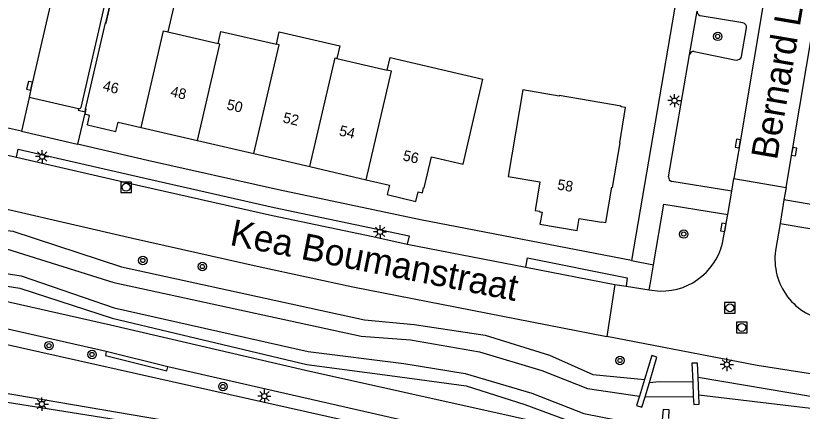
# Model space of a CAD drawing. Extents: x 131000 to 133013, y 393000 to 396501.
# Drawn here: x 132880 to 132954.6, y 394368.1 to 394405.6 of the extents above; entities that cross this region are included whole.
import ezdxf

# ---------------------------------------------------------------- set-up
doc = ezdxf.new("R2010")
doc.units = 0
for name, color, linetype in [('gg-afsc-erfafscheiding', 7, 'Continuous'), ('gg-afsc-muur', 7, 'Continuous'), ('gg-anno-huisnummerreeks BGT', 7, 'Continuous'), ('gg-anno-openbare ruimte label', 7, 'Continuous'), ('gg-bbg-hoofdgebouw', 7, 'Continuous'), ('gg-bbg-tussenscheiding', 7, 'Continuous'), ('gg-knt-bovenkant onderkant talud', 7, 'Continuous'), ('gg-knt-verharding', 7, 'Continuous'), ('gg-knt-verharding nz', 7, 'Continuous'), ('gg-kntw-bovenkant insteek waterloop', 7, 'Continuous'), ('gg-kntw-waterlijn', 7, 'Continuous'), ('gt-grn-weggrens', 7, 'Continuous'), ('gt-symb-boom', 7, 'Continuous'), ('gt-symb-kolk', 7, 'Continuous'), ('gt-symb-lichtmast', 7, 'Continuous'), ('gt-symb-rioolschacht', 7, 'Continuous'), ('gx-grn-maaiveld', 7, 'Continuous')]:
    doc.layers.add(name, color=color, linetype=linetype)

# ---------------------------------------------------------------- blocks, each defined once
blk = doc.blocks.new('gt0-LMAST')
at = {"layer": 'gt-symb-lichtmast'}
for p, q in [((-0.182, 0.173), (-0.447, 0.438)), ((-0.005, 0.246), (-0.005, 0.621)), ((0.172, 0.173), (0.437, 0.438)), ((-0.255, -0.004), (-0.63, -0.004)), ((-0.182, -0.181), (-0.447, -0.446)), ((-0.005, -0.254), (-0.005, -0.629)), ((0.437, -0.446), (0.172, -0.181)), ((0.245, -0.004), (0.62, -0.004))]:
    blk.add_line(p, q, dxfattribs=at)
blk.add_circle((-0.005, -0.004), 0.25, dxfattribs=at)
blk = doc.blocks.new('gt0-BOOM')
at = {"layer": 'gt-symb-boom'}
for radius in [0.4, 0.2]:
    blk.add_circle((0, 0), radius, dxfattribs=at)
blk = doc.blocks.new('gt0-KOLK')
at = {"layer": 'gt-symb-kolk'}
blk.add_lwpolyline([(0, 0), (0.375, 0), (0.375, 0.4), (-0.375, 0.4), (-0.375, 0), (0, 0)], dxfattribs=at)
blk = doc.blocks.new('gt0-RS')
at = {"layer": 'gt-symb-rioolschacht'}
blk.add_lwpolyline([(-0.5, -0.5), (0.5, -0.5), (0.5, 0.5), (-0.5, 0.5)], close=True, dxfattribs=at)
blk.add_circle((0, 0), 0.375, dxfattribs=at)

msp = doc.modelspace()

# ---------------------------------------------------------------- linework, layer by layer
at = {"layer": 'gg-afsc-erfafscheiding'}
msp.add_line((132886.575, 394396.488), (132885.864, 394393.433), dxfattribs=at)
at = {"layer": 'gg-afsc-muur'}
for p, q in [((132894.444, 394372.321), (132888.588, 394373.796)), ((132940.356, 394373.405), (132939.662, 394371.127)), ((132894.327, 394371.941), (132894.444, 394372.321)), ((132944.834, 394369.69), (132944.763, 394371.344)), ((132939.662, 394371.127), (132939.204, 394369.56)), ((132939.732, 394369.495), (132940.135, 394370.842)), ((132944.248, 394370.916), (132944.301, 394369.518))]:
    msp.add_line(p, q, dxfattribs=at)
for points in [[(132888.588, 394373.796), (132888.517, 394373.405), (132894.327, 394371.941)], [(132940.135, 394370.842), (132940.853, 394373.253), (132940.356, 394373.405)], [(132944.763, 394371.344), (132944.692, 394372.694), (132944.174, 394372.668), (132944.248, 394370.916)], [(132939.204, 394369.56), (132938.919, 394368.662), (132939.427, 394368.502), (132939.732, 394369.495)], [(132944.301, 394369.518), (132944.342, 394368.764), (132944.86, 394368.794), (132944.834, 394369.69)], [(132941.376, 394367.28), (132941.464, 394368.322), (132941.985, 394368.286), (132941.934, 394367.441)]]:
    msp.add_lwpolyline(points, dxfattribs=at)
at = {"layer": 'gg-bbg-hoofdgebouw'}
for p, q in [((132886.635, 394396.749), (132888.521, 394404.918)), ((132894.443, 394404.068), (132899.197, 394402.961)), ((132910.472, 394401.563), (132915.25, 394400.453)), ((132891.91, 394395.016), (132897.247, 394393.778)), ((132897.247, 394393.778), (132902.598, 394392.538)), ((132902.598, 394392.538), (132907.922, 394391.303)), ((132907.922, 394391.303), (132913.259, 394390.065))]:
    msp.add_line(p, q, dxfattribs=at)
for points in [[(132888.521, 394404.918), (132888.575, 394404.906), (132889.226, 394407.737), (132894.985, 394406.396), (132894.443, 394404.068)], [(132899.197, 394402.961), (132899.466, 394404.116), (132904.747, 394402.91)], [(132904.747, 394402.91), (132905.001, 394404.064), (132910.746, 394402.742), (132910.472, 394401.563)], [(132915.25, 394400.453), (132915.524, 394401.632), (132924.343, 394399.584)], [(132913.259, 394390.065), (132915.48, 394389.55), (132915.262, 394388.655), (132917.971, 394388.012), (132918.186, 394388.917), (132918.594, 394388.82), (132918.708, 394389.297), (132918.756, 394389.285), (132919.441, 394392.232), (132922.472, 394391.528), (132924.343, 394399.584)], [(132926.732, 394390.372), (132929.751, 394389.854), (132929.301, 394387.151), (132929.732, 394387.085), (132929.722, 394387.029), (132929.95, 394386.987), (132929.752, 394385.866), (132933.29, 394385.266), (132933.486, 394386.397), (132935.582, 394386.037), (132935.59, 394386.086), (132936.017, 394386.016), (132936.584, 394389.351), (132936.633, 394389.342), (132937.364, 394393.562), (132937.315, 394393.571), (132937.882, 394396.902), (132937.453, 394396.977), (132937.461, 394397.026), (132931.583, 394398.036), (132931.574, 394397.981), (132928.117, 394398.573), (132926.732, 394390.372)], [(132886.797, 394395.26), (132886.999, 394396.159), (132886.575, 394396.262), (132886.69, 394396.736), (132886.635, 394396.749)], [(132886.797, 394395.26), (132889.508, 394394.623), (132889.715, 394395.525), (132891.91, 394395.016)]]:
    msp.add_lwpolyline(points, dxfattribs=at)
at = {"layer": 'gg-bbg-tussenscheiding'}
for points in [[(132891.91, 394395.016), (132894.036, 394404.163), (132894.443, 394404.068)], [(132897.247, 394393.778), (132899.372, 394402.92), (132899.197, 394402.961)], [(132902.598, 394392.538), (132904.995, 394402.852), (132904.747, 394402.91)], [(132907.922, 394391.303), (132910.315, 394401.6), (132910.472, 394401.563)], [(132913.259, 394390.065), (132915.651, 394400.36), (132915.25, 394400.453)]]:
    msp.add_lwpolyline(points, dxfattribs=at)
at = {"layer": 'gg-knt-bovenkant onderkant talud'}
msp.add_lwpolyline([(132866.86, 394375.617), (132867.848, 394376.155), (132869.421, 394376.636), (132916.874, 394366.001), (132962.326, 394357.015), (132963.908, 394356.688), (132949.74, 394358.333), (132904.881, 394365.409), (132874.394, 394370.593)], dxfattribs=at)
at = {"layer": 'gg-knt-verharding'}
for p, q in [((132891.144, 394416.212), (132888.521, 394404.918)), ((132890.593, 394415.996), (132886.182, 394396.917)), ((132943.73, 394413.31), (132938.445, 394382.394)), ((132943.94, 394401.898), (132944.658, 394406.049)), ((132949.012, 394404.921), (132944.957, 394405.602)), ((132948.876, 394401.743), (132949.343, 394404.445)), ((132941.957, 394390.324), (132943.94, 394401.898)), ((132944.371, 394402.223), (132948.375, 394401.407)), ((132881.274, 394397.861), (132880.551, 394394.669)), ((132885.951, 394396.781), (132881.274, 394397.861)), ((132886.575, 394396.488), (132886.635, 394396.749)), ((132880.551, 394394.669), (132874.664, 394395.989)), ((132880.551, 394394.669), (132885.864, 394393.433)), ((132874.051, 394393.534), (132880.056, 394392.195)), ((132947.947, 394388.971), (132948.157, 394390.182)), ((132948.157, 394390.182), (132953.101, 394389.341)), ((132947.947, 394388.971), (132942.259, 394389.885)), ((132953.101, 394389.341), (132952.902, 394388.149)), ((132947.565, 394386.764), (132947.947, 394388.971)), ((132952.902, 394388.149), (132952.532, 394385.926)), ((132958.537, 394387.21), (132952.902, 394388.149)), ((132947.182, 394384.604), (132947.565, 394386.764)), ((132952.532, 394385.926), (132952.101, 394383.342)), ((132917.159, 394383.961), (132928.408, 394381.781)), ((132928.408, 394381.781), (132936.87, 394380.136)), ((132940.235, 394380.308), (132940.522, 394381.992)), ((132938.027, 394380.752), (132937.917, 394379.969)), ((132940.117, 394379.618), (132940.235, 394380.308)), ((132936.87, 394380.136), (132936.086, 394375.2)), ((132936.87, 394380.136), (132937.917, 394379.969)), ((132937.917, 394379.969), (132940.117, 394379.618)), ((132940.117, 394379.618), (132941.148, 394379.506)), ((132888.588, 394373.796), (132867.286, 394378.565))]:
    msp.add_line(p, q, dxfattribs=at)
for points in [[(132885.951, 394396.781), (132885.912, 394396.641), (132886.575, 394396.488)], [(132840.247, 394396.29), (132873.8, 394388.49), (132891.074, 394384.526), (132903.194, 394381.818), (132912, 394379.927), (132936.086, 394375.2)], [(132880.056, 394392.195), (132880.228, 394392.957), (132892.117, 394390.241), (132904.525, 394387.445), (132917.322, 394384.76), (132917.159, 394383.961)], [(132938.445, 394382.394), (132918.427, 394386.27), (132904.941, 394389.108), (132892.509, 394391.888), (132885.864, 394393.433)], [(132880.056, 394392.195), (132891.884, 394389.475), (132904.372, 394386.685), (132913.874, 394384.669), (132917.159, 394383.961)], [(132838.355, 394388.996), (132838.215, 394388.554), (132838.426, 394388.279), (132848.365, 394385.819), (132856.613, 394383.665), (132865.002, 394381.699), (132888.986, 394376.309), (132907.508, 394372.024), (132937.192, 394365.402), (132954.435, 394361.653)], [(132940.522, 394381.992), (132941.503, 394387.751), (132947.565, 394386.764)], [(132952.532, 394385.926), (132958.567, 394384.898), (132957.572, 394379.15)], [(132928.408, 394381.781), (132928.574, 394382.653), (132938.027, 394380.752)], [(132956.438, 394371.518), (132950.351, 394372.462), (132936.086, 394375.2)]]:
    msp.add_lwpolyline(points, dxfattribs=at)
for centre, radius, start, end in [((132945.141, 394406.049), 0.483, 179.98502, 247.57241), ((132948.931, 394404.512), 0.417, 350.7995, 78.82832), ((132944.333, 394401.826), 0.399, 84.46677, 169.57023), ((132948.449, 394401.839), 0.438, 260.33656, 347.35969), ((132885.993, 394396.973), 0.197, 257.53444, 343.44), ((132942.359, 394390.277), 0.404, 173.32278, 255.7275), ((132941.269, 394385.483), 5.978, 268.83918, 351.54835), ((132957.935, 394382.544), 5.888, 172.20853, 262.32855)]:
    msp.add_arc(centre, radius, start, end, dxfattribs=at)
at = {"layer": 'gg-knt-verharding nz'}
for points in [[(132953.581, 394422.022), (132951.378, 394409.342), (132948.726, 394393.46), (132948.157, 394390.182)], [(132953.101, 394389.341), (132956.303, 394408.351), (132958.614, 394421.91)], [(132885.737, 394417.341), (132884.879, 394413.567), (132881.507, 394398.928), (132881.274, 394397.861)]]:
    msp.add_lwpolyline(points, dxfattribs=at)
at = {"layer": 'gg-kntw-bovenkant insteek waterloop'}
msp.add_line((132944.763, 394371.344), (132955.605, 394369.511), dxfattribs=at)
for points in [[(132840.682, 394394.194), (132857.854, 394389.996), (132866.394, 394387.29), (132872.585, 394386.064), (132879.723, 394385.184), (132890.052, 394381.802), (132913.089, 394376.79), (132917.821, 394376.355), (132924.537, 394375.327), (132930.657, 394373.439), (132934.767, 394371.594), (132939.662, 394371.127)], [(132839.438, 394389.281), (132855.686, 394385.586), (132864.884, 394382.522), (132868.351, 394381.67), (132880.374, 394379.772), (132889.15, 394376.938), (132907.638, 394372.561), (132916.445, 394371.399), (132922.755, 394370.522), (132928.324, 394368.762), (132933.796, 394366.73), (132937.101, 394366.28), (132941.278, 394366.05)], [(132940.135, 394370.842), (132941.054, 394370.932), (132944.248, 394370.916)]]:
    msp.add_lwpolyline(points, dxfattribs=at)
at = {"layer": 'gg-kntw-waterlijn'}
for p, q in [((132939.732, 394369.495), (132944.301, 394369.518)), ((132944.834, 394369.69), (132955.468, 394368.403))]:
    msp.add_line(p, q, dxfattribs=at)
for points in [[(132839.87, 394392.924), (132839.799, 394392.687), (132857.036, 394388.604), (132865.29, 394385.911), (132872.401, 394384.59), (132879.135, 394383.51), (132889.297, 394380.322), (132912.794, 394375.227), (132917.472, 394374.899), (132924.024, 394373.739), (132929.925, 394371.973), (132934.27, 394370.285), (132939.204, 394369.56)], [(132839.232, 394390.504), (132856.23, 394386.572), (132864.939, 394383.642), (132868.527, 394382.829), (132880.523, 394380.963), (132889.351, 394377.926), (132907.748, 394373.774), (132916.832, 394372.658), (132922.664, 394371.706), (132928.986, 394369.841), (132933.905, 394367.907), (132937.293, 394367.256), (132941.376, 394367.28)]]:
    msp.add_lwpolyline(points, dxfattribs=at)
at = {"layer": 'gt-grn-weggrens'}
msp.add_line((132938.445, 394382.394), (132940.522, 394381.992), dxfattribs=at)
at = {"layer": 'gx-grn-maaiveld'}
for points in [[(132917.35, 394367.113), (132894.444, 394372.321)], [(132871.202, 394370.233), (132881.19, 394368.676), (132893.695, 394366.69)]]:
    msp.add_lwpolyline(points, dxfattribs=at)

# ---------------------------------------------------------------- block references
at = {"layer": 'gt-symb-boom'}
for p in [(132946.62, 394403.644), (132943.397, 394384.916), (132892.06, 394382.414), (132897.708, 394381.836), (132883.161, 394374.342), (132887.241, 394373.506), (132937.345, 394372.933), (132899.662, 394370.467)]:
    msp.add_blockref('gt0-BOOM', p, dxfattribs=at)
at = {"layer": 'gt-symb-kolk'}
for p, rotation in [((132881.507, 394398.928), 77.66288358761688), ((132948.726, 394393.46), 79.99903240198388), ((132953.67, 394392.762), -100.0009675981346), ((132947.349, 394385.519), 79.99903240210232)]:
    msp.add_blockref('gt0-KOLK', p, dxfattribs=dict(at, rotation=rotation))
at = {"layer": 'gt-symb-lichtmast'}
for p in [(132942.52, 394397.56), (132882.516, 394392.257), (132914.579, 394385.127), (132947.496, 394372.559), (132903.601, 394369.56), (132882.48, 394368.806)]:
    msp.add_blockref('gt0-LMAST', p, dxfattribs=at)
at = {"layer": 'gt-symb-rioolschacht'}
for p in [(132890.47, 394389.348), (132947.777, 394377.922), (132948.912, 394376.069)]:
    msp.add_blockref('gt0-RS', p, dxfattribs=at)

# ---------------------------------------------------------------- texts
at = {"layer": 'gg-anno-huisnummerreeks BGT'}
for s, rotation, p in [('46', 346.8, (132888.194, 394398.526)), ('48', 346.9, (132894.612, 394397.983)), ('50', 346.9, (132899.956, 394396.743)), ('52', 346.9, (132905.293, 394395.506)), ('54', 346.9, (132910.624, 394394.27)), ('56', 346.6, (132916.669, 394391.919)), ('58', 350.4, (132931.34, 394389.147))]:
    msp.add_text(s, height=1, rotation=rotation, dxfattribs=at).set_placement(p)
at = {"layer": 'gg-anno-openbare ruimte label'}
for s, rotation, p in [('Bernard Leenestraat', 80.3, (132952.235, 394391.863)), ('Kea Boumanstraat', 348.9, (132900.225, 394383.894))]:
    msp.add_text(s, height=2.5, rotation=rotation, dxfattribs=at).set_placement(p)

doc.saveas('drawing.dxf')
